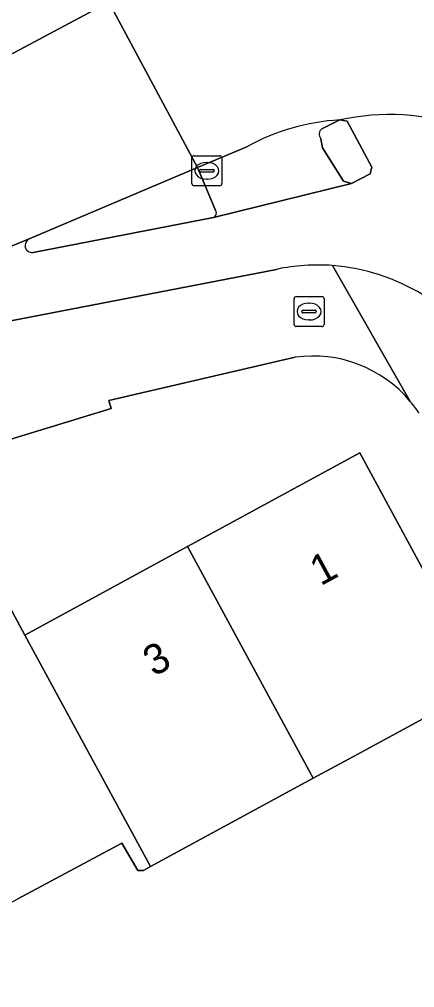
# Model space of a CAD drawing. Extents: x 157793 to 159380, y 380877 to 382313.
# Drawn here: x 158912.76 to 158925.94, y 381747.04 to 381779.27 of the extents above; entities that cross this region are included whole.
import ezdxf

# ---------------------------------------------------------------- set-up
doc = ezdxf.new("R2010")
doc.units = 0
for name, color, linetype in [('IMGEO_Brandkraan', 7, 'Continuous'), ('IMGEO_Erf', 7, 'Continuous'), ('IMGEO_Fietspad_open', 7, 'Continuous'), ('IMGEO_Kolk', 7, 'Continuous'), ('IMGEO_Pand', 7, 'Continuous'), ('IMGEO_Pand_nummerreeks', 7, 'Continuous'), ('IMGEO_Rijbaan_lokaal_gesloten', 7, 'Continuous'), ('IMGEO_Rijbaan_lokaal_open', 7, 'Continuous'), ('IMGEO_Verkeerseiland_gesloten', 7, 'Continuous'), ('IMGEO_Voetpad_open', 7, 'Continuous')]:
    doc.layers.add(name, color=color, linetype=linetype)

msp = doc.modelspace()

# ---------------------------------------------------------------- linework, layer by layer
at = {"layer": 'IMGEO_Brandkraan'}
for p, q in [((158921.914, 381769.116), (158921.914, 381769.968)), ((158921.989, 381770.042), (158922.841, 381770.042)), ((158922.915, 381769.968), (158922.915, 381769.116)), ((158922.402, 381769.822), (158922.427, 381769.822)), ((158922.173, 381769.536), (158922.173, 381769.548)), ((158922.611, 381769.499), (158922.213, 381769.499)), ((158922.216, 381769.585), (158922.614, 381769.585)), ((158922.657, 381769.548), (158922.657, 381769.536)), ((158922.841, 381769.042), (158921.989, 381769.042)), ((158922.425, 381769.262), (158922.4, 381769.262))]:
    msp.add_line(p, q, dxfattribs=at)
for points in [[(158921.914, 381769.116), (158921.914, 381769.968)], [(158921.989, 381770.042), (158922.841, 381770.042)], [(158922.915, 381769.968), (158922.915, 381769.116)], [(158922.841, 381769.042), (158921.989, 381769.042)]]:
    msp.add_lwpolyline(points, dxfattribs=at)
for centre, radius, start, end in [((158921.991, 381769.966), 0.0765, 91.552, 178.448), ((158921.991, 381769.966), 0.0765, 91.552, 178.448), ((158922.839, 381769.966), 0.0765, 1.552, 88.448), ((158922.839, 381769.966), 0.0765, 1.552, 88.448), ((158922.213, 381769.545), 0.0403, 85.8775, 175.7526), ((158922.21, 381769.535), 0.0366, 178.938, 274.7102), ((158922.614, 381769.542), 0.043, 264.8664, 352.4533), ((158922.618, 381769.547), 0.0386, 1.7309, 96.639), ((158921.991, 381769.118), 0.0765, 181.552, 268.448), ((158921.991, 381769.118), 0.0765, 181.552, 268.448), ((158922.839, 381769.118), 0.0765, 271.552, 358.448), ((158922.839, 381769.118), 0.0765, 271.552, 358.448)]:
    msp.add_arc(centre, radius, start, end, dxfattribs=at)
for centre, major_axis, ratio, start_param, end_param in [((158922.401, 381769.542), (-0.387, 0.002), 0.722429, 4.712389, 7.853982), ((158922.426, 381769.542), (-0.39, 0.002), 0.717154, 1.570796, 4.712389)]:
    msp.add_ellipse(centre, major_axis=major_axis, ratio=ratio, start_param=start_param, end_param=end_param, dxfattribs=at)
at = {"layer": 'IMGEO_Erf'}
for points in [[(158921.958, 381768.02), (158915.739, 381766.578), (158915.817, 381766.31), (158909.852, 381764.498)], [(158912.349, 381759.869), (158912.943, 381758.776), (158913.186, 381758.908), (158914.674, 381759.716), (158918.365, 381761.72), (158924.106, 381764.836), (158928.295, 381757.119), (158923.901, 381754.734), (158922.556, 381754.006), (158917.131, 381751.066), (158916.894, 381750.938), (158916.713, 381750.94), (158916.175, 381751.848), (158912.707, 381750)]]:
    msp.add_lwpolyline(points, dxfattribs=at)
for centre, radius, start, end in [((158922.553, 381763.841), 4.221, 39.9582, 98.1092), ((158922.697, 381763.944), 4.045, 33.1708, 40.1501)]:
    msp.add_arc(centre, radius, start, end, dxfattribs=at)
at = {"layer": 'IMGEO_Fietspad_open'}
for points in [[(158923.437, 381775.921), (158923.689, 381775.876), (158924.511, 381774.348), (158924.456, 381774.125), (158923.831, 381773.802), (158919.225, 381772.672), (158913.223, 381771.503)], [(158913.089, 381771.959), (158903.421, 381767.993), (158901.134, 381767.05), (158921.334, 381770.947)]]:
    msp.add_lwpolyline(points, dxfattribs=at)
for centre, radius, start, end in [((158925.113, 381768.033), 8.064, 71.765, 101.9917), ((158913.187, 381771.74), 0.24, 114.1062, 278.6457), ((158922.711, 381764.442), 6.649, 85.7722, 101.9497), ((158922.71, 381764.432), 6.659, 31.0819, 85.773)]:
    msp.add_arc(centre, radius, start, end, dxfattribs=at)
at = {"layer": 'IMGEO_Kolk'}
for p, q in [((158918.508, 381773.8), (158918.508, 381774.652)), ((158918.583, 381774.726), (158919.435, 381774.726)), ((158918.996, 381774.506), (158919.021, 381774.506)), ((158919.509, 381774.652), (158919.509, 381773.8)), ((158918.767, 381774.22), (158918.767, 381774.232)), ((158919.205, 381774.183), (158918.807, 381774.183)), ((158918.81, 381774.269), (158919.208, 381774.269)), ((158919.251, 381774.232), (158919.251, 381774.22)), ((158919.019, 381773.946), (158918.994, 381773.946)), ((158919.435, 381773.726), (158918.583, 381773.726))]:
    msp.add_line(p, q, dxfattribs=at)
for points in [[(158918.508, 381773.8), (158918.508, 381774.652)], [(158918.583, 381774.726), (158919.435, 381774.726)], [(158919.509, 381774.652), (158919.509, 381773.8)], [(158919.435, 381773.726), (158918.583, 381773.726)]]:
    msp.add_lwpolyline(points, dxfattribs=at)
for centre, radius, start, end in [((158918.585, 381774.65), 0.0765, 91.552, 178.448), ((158918.585, 381774.65), 0.0765, 91.552, 178.448), ((158919.433, 381774.65), 0.0765, 1.552, 88.448), ((158919.433, 381774.65), 0.0765, 1.552, 88.448), ((158918.807, 381774.229), 0.0403, 85.8775, 175.7526), ((158918.804, 381774.219), 0.0366, 178.938, 274.7102), ((158919.208, 381774.226), 0.043, 264.8664, 352.4533), ((158919.212, 381774.231), 0.0386, 1.7309, 96.639), ((158918.585, 381773.802), 0.0765, 181.552, 268.448), ((158918.585, 381773.802), 0.0765, 181.552, 268.448), ((158919.433, 381773.802), 0.0765, 271.552, 358.448), ((158919.433, 381773.802), 0.0765, 271.552, 358.448)]:
    msp.add_arc(centre, radius, start, end, dxfattribs=at)
for centre, major_axis, ratio, start_param, end_param in [((158918.995, 381774.226), (-0.387, 0.002), 0.722429, 4.712389, 7.853982), ((158919.02, 381774.226), (-0.39, 0.002), 0.717154, 1.570796, 4.712389)]:
    msp.add_ellipse(centre, major_axis=major_axis, ratio=ratio, start_param=start_param, end_param=end_param, dxfattribs=at)
at = {"layer": 'IMGEO_Pand'}
for points in [[(158922.556, 381754.006), (158923.901, 381754.734), (158928.295, 381757.119), (158924.106, 381764.836), (158918.365, 381761.72)], [(158918.365, 381761.72), (158914.674, 381759.716), (158913.186, 381758.908), (158912.943, 381758.776), (158917.131, 381751.066), (158922.556, 381754.006)], [(158912.943, 381758.776), (158912.349, 381759.869), (158906.734, 381756.821), (158910.44, 381750), (158910.949, 381749.063), (158912.707, 381750), (158916.175, 381751.848), (158916.713, 381750.94), (158916.894, 381750.938), (158917.131, 381751.066)]]:
    msp.add_lwpolyline(points, close=True, dxfattribs=at)
at = {"layer": 'IMGEO_Rijbaan_lokaal_gesloten'}
msp.add_lwpolyline([(158924.14, 381784.806), (158923.116, 381783.954), (158922.96, 381783.864), (158923.025, 381783.724), (158920.134, 381782.151), (158919.469, 381781.804), (158915.744, 381779.836), (158918.692, 381774.342), (158920.346, 381775.026)], dxfattribs=at)
for centre, radius, start, end in [((158925.113, 381768.033), 8.064, 71.765, 101.9917), ((158923.848, 381768.716), 7.216, 93.2651, 119.0317)]:
    msp.add_arc(centre, radius, start, end, dxfattribs=at)
at = {"layer": 'IMGEO_Rijbaan_lokaal_open'}
msp.add_lwpolyline([(158909.055, 381779.067), (158914.459, 381781.97), (158914.57, 381782.029), (158911.886, 381786.939), (158907.059, 381783.894), (158897.853, 381778.2), (158903.421, 381767.993), (158913.089, 381771.959), (158918.692, 381774.342), (158915.744, 381779.836), (158910.248, 381776.916)], dxfattribs=at)
at = {"layer": 'IMGEO_Verkeerseiland_gesloten'}
for points in [[(158910.248, 381776.916), (158915.744, 381779.836), (158915.74, 381780.021), (158914.727, 381781.892), (158914.459, 381781.97), (158909.055, 381779.067)], [(158922.81, 381775.292), (158922.862, 381774.989), (158923.565, 381773.883), (158923.831, 381773.802), (158924.456, 381774.125), (158924.511, 381774.348), (158923.689, 381775.876), (158923.437, 381775.921), (158922.837, 381775.627)], [(158919.289, 381772.936), (158918.692, 381774.342), (158913.089, 381771.959)], [(158913.223, 381771.503), (158919.225, 381772.672)]]:
    msp.add_lwpolyline(points, dxfattribs=at)
for centre, radius, start, end in [((158922.994, 381775.446), 0.24, 130.9083, 219.8758), ((158919.16, 381772.827), 0.168, 292.5887, 40.1573), ((158913.187, 381771.74), 0.24, 114.1062, 278.6457)]:
    msp.add_arc(centre, radius, start, end, dxfattribs=at)
at = {"layer": 'IMGEO_Voetpad_open'}
for points in [[(158922.837, 381775.627), (158923.437, 381775.921)], [(158919.225, 381772.672), (158923.831, 381773.802), (158923.565, 381773.883), (158922.862, 381774.989), (158922.81, 381775.292)], [(158920.346, 381775.026), (158918.692, 381774.342), (158919.289, 381772.936)], [(158921.334, 381770.947), (158901.134, 381767.05), (158900.887, 381766.828)], [(158925.789, 381766.552), (158923.201, 381771.073)], [(158923.201, 381771.073), (158925.789, 381766.552)], [(158870.595, 381747.039), (158870.917, 381747.199), (158872.126, 381747.8), (158875.104, 381749.28), (158882.109, 381752.589), (158890.005, 381756.164), (158906.089, 381763.104), (158909.852, 381764.498), (158915.817, 381766.31), (158915.739, 381766.578), (158921.958, 381768.02)]]:
    msp.add_lwpolyline(points, dxfattribs=at)
for centre, radius, start, end in [((158923.848, 381768.716), 7.216, 93.2651, 119.0317), ((158922.994, 381775.446), 0.24, 130.9083, 219.8758), ((158919.16, 381772.827), 0.168, 292.5887, 40.1573), ((158922.711, 381764.442), 6.649, 85.7722, 101.9497), ((158922.71, 381764.432), 6.659, 31.0819, 85.773), ((158922.553, 381763.841), 4.221, 39.9582, 98.1092), ((158922.697, 381763.944), 4.045, 33.1708, 40.1501)]:
    msp.add_arc(centre, radius, start, end, dxfattribs=at)

# ---------------------------------------------------------------- texts
at = {"layer": 'IMGEO_Pand_nummerreeks'}
for s, rotation, p in [('1', 28.4956, (158922.799, 381760.394)), ('3', 28.4932, (158917.239, 381757.376))]:
    msp.add_text(s, height=1, rotation=rotation, dxfattribs=at).set_placement(p)

doc.saveas('drawing.dxf')
